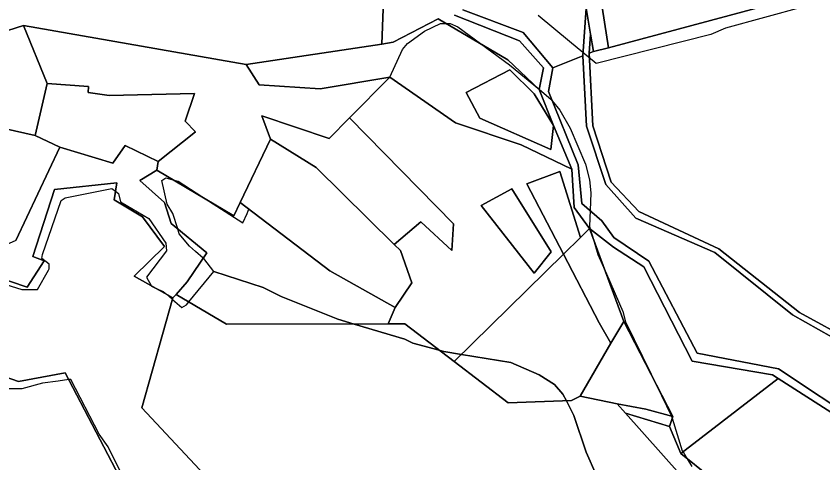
# Model space of a CAD drawing. Extents: x -477304 to -465429, y -1159113 to -1149210.
# Drawn here: x -473585.5 to -473319, y -1151603 to -1151455.6 of the extents above; entities that cross this region are included whole.
import ezdxf

# ---------------------------------------------------------------- set-up
doc = ezdxf.new("R2010")
doc.units = 0
for name, color, linetype in [('BPEJ_s', 7, 'Continuous'), ('ostatni_s', 7, 'Continuous'), ('PUPFL_s', 7, 'Continuous'), ('trav_porost_s', 7, 'Continuous'), ('voda_s', 7, 'Continuous')]:
    doc.layers.add(name, color=color, linetype=linetype)

msp = doc.modelspace()

# ---------------------------------------------------------------- linework, layer by layer
at = {"layer": 'BPEJ_s'}
for points in [[(-473325.35, -1151452.49), (-473351.13, -1151459.52), (-473356.03, -1151461.65), (-473393.92, -1151471.18), (-473402.72, -1151463.89), (-473413.03, -1151455.34)], [(-473325.35, -1151452.49), (-473351.13, -1151459.52), (-473356.03, -1151461.65), (-473393.92, -1151471.18), (-473402.72, -1151463.89), (-473413.03, -1151455.34)], [(-473401.2, -1151587.37), (-473403.68, -1151582.57), (-473404.83, -1151580.33), (-473407.59, -1151577.14), (-473412.71, -1151573.94), (-473422.08, -1151569.89), (-473438.38, -1151567.23), (-473444.25, -1151566.27), (-473445.7, -1151565.88), (-473454.47, -1151563.5), (-473457.03, -1151562.22), (-473473.84, -1151557.21), (-473479.19, -1151555.62), (-473497.94, -1151548.16), (-473503.91, -1151545.18), (-473520.2, -1151539.88), (-473523.51, -1151535.59), (-473523.7, -1151535.42), (-473526.24, -1151533.23), (-473528.2, -1151531.54), (-473531.61, -1151527.49), (-473532.14, -1151525.78), (-473533.74, -1151520.67), (-473535.66, -1151517.69), (-473537.39, -1151509.88), (-473536.08, -1151508.95), (-473533.78, -1151509.56), (-473532.03, -1151510.02), (-473521.93, -1151516.54), (-473510.59, -1151523.86), (-473509.23, -1151520.67), (-473508.86, -1151519.8), (-473508.64, -1151519.27), (-473511.48, -1151517.11), (-473501.49, -1151496.22), (-473504.33, -1151488.5), (-473482.1, -1151495.96), (-473475.39, -1151489.18), (-473462.01, -1151475.67), (-473457.88, -1151466.55), (-473456.18, -1151464.63), (-473450.64, -1151460.58), (-473445.31, -1151458.03), (-473443.27, -1151458.03), (-473442.11, -1151458.03), (-473439.56, -1151459.09), (-473432.06, -1151464.62), (-473422.51, -1151471.66), (-473412.64, -1151479.84), (-473408.87, -1151482.96), (-473408.37, -1151483.57), (-473405.89, -1151486.58), (-473402.48, -1151492.55), (-473397.37, -1151504.48), (-473396.09, -1151509.59), (-473395.66, -1151513.85), (-473395.89, -1151519.73), (-473396.09, -1151524.93), (-473395.81, -1151525.89), (-473395.13, -1151528.18), (-473393.32, -1151534.31), (-473390.5, -1151540.68), (-473385.01, -1151553.06), (-473384.16, -1151556.47), (-473375.73, -1151573.79), (-473369, -1151587.62), (-473368.82, -1151588), (-473368.74, -1151588.26), (-473365.41, -1151599.08), (-473365.17, -1151599.46), (-473363.77, -1151601.71), (-473362.21, -1151604.2)], [(-473475.39, -1151489.18), (-473462.01, -1151475.67), (-473457.88, -1151466.55), (-473456.18, -1151464.63), (-473450.64, -1151460.58), (-473445.31, -1151458.03), (-473443.27, -1151458.03), (-473442.11, -1151458.03), (-473439.56, -1151459.09), (-473432.06, -1151464.62), (-473422.51, -1151471.66), (-473412.64, -1151479.84), (-473408.87, -1151482.96), (-473408.37, -1151483.57), (-473405.89, -1151486.58), (-473402.48, -1151492.55), (-473397.37, -1151504.48), (-473396.09, -1151509.59), (-473395.66, -1151513.85), (-473395.89, -1151519.73), (-473396.09, -1151524.93), (-473395.81, -1151525.89), (-473395.13, -1151528.18), (-473393.32, -1151534.31), (-473390.5, -1151540.68), (-473385.01, -1151553.06), (-473384.16, -1151556.47), (-473375.73, -1151573.79), (-473369, -1151587.62), (-473368.82, -1151588), (-473368.74, -1151588.26), (-473365.41, -1151599.08), (-473365.17, -1151599.46), (-473363.77, -1151601.71), (-473362.21, -1151604.2)], [(-473594.68, -1151542.41), (-473583.6, -1151545.82), (-473578.48, -1151545.82), (-473574.87, -1151539.39), (-473574.65, -1151539), (-473574.65, -1151537.5), (-473576.99, -1151535.59), (-473576.78, -1151534.31), (-473570.6, -1151516.41), (-473569.32, -1151515.56), (-473553.92, -1151512.51), (-473552.67, -1151513.36), (-473551.64, -1151514.07), (-473551, -1151516.84), (-473541.62, -1151522.38), (-473536.08, -1151530.47), (-473535.87, -1151533.03), (-473542.47, -1151541.77), (-473540.9, -1151544.52), (-473540.77, -1151544.75), (-473539.48, -1151545.32), (-473536.93, -1151546.45), (-473535.87, -1151547.37), (-473533.86, -1151549.1), (-473530.75, -1151551.78), (-473529.26, -1151550.93), (-473528.43, -1151549.92), (-473520.2, -1151539.88), (-473523.51, -1151535.59), (-473523.7, -1151535.42), (-473526.24, -1151533.23), (-473528.2, -1151531.54), (-473531.61, -1151527.49), (-473532.14, -1151525.78), (-473533.74, -1151520.67), (-473535.66, -1151517.69), (-473537.39, -1151509.88), (-473536.08, -1151508.95), (-473533.78, -1151509.56), (-473532.03, -1151510.02), (-473521.93, -1151516.54), (-473510.59, -1151523.86), (-473509.23, -1151520.67), (-473508.86, -1151519.8), (-473508.64, -1151519.27), (-473511.48, -1151517.11), (-473501.49, -1151496.22), (-473504.33, -1151488.5), (-473482.1, -1151495.96), (-473475.39, -1151489.18)], [(-473594.68, -1151542.41), (-473583.6, -1151545.82), (-473578.48, -1151545.82), (-473574.87, -1151539.39), (-473574.65, -1151539), (-473574.65, -1151537.5), (-473576.99, -1151535.59), (-473576.78, -1151534.31), (-473570.6, -1151516.41), (-473569.32, -1151515.56), (-473553.92, -1151512.51)], [(-473553.92, -1151512.51), (-473552.67, -1151513.36), (-473551.64, -1151514.07), (-473551, -1151516.84), (-473541.62, -1151522.38), (-473536.08, -1151530.47), (-473535.87, -1151533.03), (-473542.47, -1151541.77), (-473540.9, -1151544.52), (-473540.77, -1151544.75), (-473539.48, -1151545.32), (-473536.93, -1151546.45), (-473535.87, -1151547.37), (-473533.86, -1151549.1), (-473530.75, -1151551.78), (-473529.26, -1151550.93), (-473528.43, -1151549.92), (-473520.2, -1151539.88)], [(-473520.2, -1151539.88), (-473503.91, -1151545.18), (-473497.94, -1151548.16), (-473479.19, -1151555.62), (-473473.84, -1151557.21), (-473457.03, -1151562.22), (-473454.47, -1151563.5), (-473445.7, -1151565.88), (-473444.25, -1151566.27), (-473438.38, -1151567.23), (-473422.08, -1151569.89), (-473412.71, -1151573.94), (-473407.59, -1151577.14), (-473404.83, -1151580.33), (-473403.68, -1151582.57), (-473401.2, -1151587.37), (-473397.16, -1151599.51), (-473393.75, -1151607.18)], [(-473545.25, -1151617.4), (-473555.05, -1151597.81), (-473558.03, -1151593.54), (-473567.42, -1151575.49), (-473568.09, -1151575.58), (-473571.67, -1151576.07), (-473576.78, -1151576.71), (-473583.6, -1151578.63), (-473587.86, -1151578.63)], [(-473545.25, -1151617.4), (-473555.05, -1151597.81), (-473558.03, -1151593.54), (-473567.42, -1151575.49), (-473568.09, -1151575.58), (-473571.67, -1151576.07), (-473576.78, -1151576.71), (-473583.6, -1151578.63), (-473587.86, -1151578.63)], [(-473393.75, -1151607.18), (-473397.16, -1151599.51), (-473401.2, -1151587.37)]]:
    msp.add_lwpolyline(points, dxfattribs=at)
at = {"layer": 'ostatni_s'}
for points in [[(-473393.78, -1151440.52), (-473389.83, -1151466.07), (-473394.77, -1151467.22), (-473395.72, -1151461.5), (-473397.13, -1151452.97)], [(-473311.78, -1151563.82), (-473329.05, -1151554.23), (-473354.63, -1151533.62), (-473380.77, -1151522.24), (-473390.72, -1151511.13), (-473397.04, -1151491.92), (-473398.22, -1151468.62), (-473397.13, -1151452.97), (-473395.72, -1151461.5), (-473396.15, -1151467.78), (-473394.94, -1151491.77), (-473388.91, -1151510.38), (-473379.77, -1151520.06), (-473353.31, -1151532.4), (-473326.68, -1151553.46), (-473308.94, -1151563.08)]]:
    msp.add_lwpolyline(points, dxfattribs=at)
for points in [[(-473544.65, -1151509.79), (-473539.02, -1151506.47), (-473513.57, -1151521.47), (-473511.48, -1151517.11), (-473481.84, -1151539.69), (-473460.31, -1151551.78), (-473462.6, -1151557.2), (-473515.98, -1151557.26), (-473532.65, -1151547.43), (-473529, -1151543.26), (-473522.53, -1151533.69), (-473534.28, -1151524.02), (-473536.44, -1151517.07)], [(-473422.98, -1151583.22), (-473440.81, -1151569.61), (-473404.69, -1151534.18), (-473392.87, -1151556.83), (-473389.03, -1151563.48), (-473399.13, -1151580.98), (-473402.03, -1151582.51)], [(-473399.13, -1151580.98), (-473386.97, -1151583.52), (-473384.22, -1151586.61), (-473353.7, -1151620.82), (-473368.3, -1151660.79), (-473362.85, -1151685.08), (-473366.04, -1151684.3), (-473417.22, -1151671.8), (-473451.98, -1151663.31), (-473454.06, -1151635.39), (-473466.39, -1151630.67), (-473512.21, -1151617.97), (-473518.53, -1151612.05), (-473543.94, -1151584.83), (-473533.72, -1151548.59), (-473532.65, -1151547.43), (-473515.98, -1151557.26), (-473462.6, -1151557.2), (-473457.08, -1151557.19), (-473440.81, -1151569.61), (-473422.98, -1151583.22), (-473402.03, -1151582.51)], [(-473377.47, -1151585.33), (-473368.57, -1151587.74), (-473369.62, -1151591.01), (-473384.22, -1151586.61), (-473386.97, -1151583.52)]]:
    msp.add_lwpolyline(points, close=True, dxfattribs=at)
at = {"layer": 'PUPFL_s'}
for points in [[(-473461.69, -1151386.12), (-473464.64, -1151464.83), (-473509.49, -1151471.55), (-473583.04, -1151458.69), (-473612.11, -1151467.95), (-473697.37, -1151423.44), (-473751.11, -1151469.21), (-473781.57, -1151487.65), (-473822.28, -1151480.96), (-473818.7, -1151476.13), (-473822.1, -1151450.12)], [(-473440.63, -1151455.2), (-473419.18, -1151463.69), (-473411.22, -1151472.62), (-473412.66, -1151479.79), (-473423.02, -1151469.94), (-473446.02, -1151456.41), (-473460.9, -1151464.12), (-473464.64, -1151464.83), (-473461.69, -1151386.12)], [(-473397.13, -1151452.97), (-473398.22, -1151468.62), (-473408.23, -1151472.66), (-473417.99, -1151460.92), (-473437.89, -1151453.46)], [(-473308.94, -1151563.08), (-473326.68, -1151553.46), (-473353.31, -1151532.4), (-473379.77, -1151520.06), (-473388.91, -1151510.38), (-473394.94, -1151491.77), (-473396.15, -1151467.78), (-473394.77, -1151467.22), (-473389.83, -1151466.07), (-473339.24, -1151452.55)], [(-473612.11, -1151467.95), (-473583.04, -1151458.69), (-473575.22, -1151477.86), (-473579.24, -1151495.02), (-473595.43, -1151491.3)], [(-473305.79, -1151590.52), (-473333.65, -1151572.01), (-473360.45, -1151566.8), (-473376.51, -1151536.42), (-473388.07, -1151528.64), (-473391.94, -1151523.12), (-473398.58, -1151517.42), (-473399.79, -1151504.66), (-473409.64, -1151480.45), (-473408.23, -1151472.66), (-473398.22, -1151468.62), (-473397.04, -1151491.92), (-473390.72, -1151511.13), (-473380.77, -1151522.24), (-473354.63, -1151533.62), (-473329.05, -1151554.23), (-473311.78, -1151563.82)], [(-473585.66, -1151529.61), (-473571.05, -1151498.84), (-473553.58, -1151504.11), (-473549.54, -1151498.23), (-473538.62, -1151503.57), (-473539.02, -1151506.47), (-473544.65, -1151509.79), (-473536.44, -1151517.07), (-473534.28, -1151524.02), (-473522.53, -1151533.69), (-473529, -1151543.26), (-473532.65, -1151547.43), (-473533.72, -1151548.59), (-473546.47, -1151541.36), (-473536.51, -1151531.67), (-473543.71, -1151521.85), (-473553.12, -1151516.21), (-473552.24, -1151510.63), (-473572.82, -1151512.76), (-473579.94, -1151534.92), (-473576.25, -1151536.4), (-473581.9, -1151545), (-473603.71, -1151537.62)], [(-473596.87, -1151572.05), (-473584.78, -1151576.24), (-473569.28, -1151573.3), (-473538.57, -1151632.1), (-473562.03, -1151640.74), (-473562.69, -1151637.67), (-473574.91, -1151636.95), (-473578.56, -1151636.74), (-473577.74, -1151643.8), (-473573.07, -1151656.4), (-473562.2, -1151665.95), (-473546.98, -1151677.52), (-473569.56, -1151706.87), (-473599.94, -1151647.43)], [(-473312.95, -1151730.55), (-473328.38, -1151714.31), (-473335.77, -1151700.04), (-473348.01, -1151676.27), (-473354.24, -1151660.54), (-473356.3, -1151643.69), (-473350.26, -1151631.62), (-473346.75, -1151615.37), (-473365.88, -1151600.01), (-473333.71, -1151575.15), (-473308.04, -1151591.64)]]:
    msp.add_lwpolyline(points, dxfattribs=at)
for points in [[(-473505.19, -1151478.28), (-473485.11, -1151479.57), (-473462.01, -1151475.67), (-473475.39, -1151489.18), (-473482.1, -1151495.96), (-473504.33, -1151488.5), (-473501.49, -1151496.22), (-473511.48, -1151517.11), (-473513.57, -1151521.47), (-473539.02, -1151506.47), (-473538.62, -1151503.57), (-473526.21, -1151493.72), (-473529.69, -1151490.2), (-473526.53, -1151481.1), (-473554.81, -1151481.8), (-473561.74, -1151480.83), (-473561.63, -1151478.8), (-473575.22, -1151477.86), (-473583.04, -1151458.69), (-473509.49, -1151471.55)], [(-473549.54, -1151498.23), (-473553.58, -1151504.11), (-473571.05, -1151498.84), (-473579.24, -1151495.02), (-473575.22, -1151477.86), (-473561.63, -1151478.8), (-473561.74, -1151480.83), (-473554.81, -1151481.8), (-473526.53, -1151481.1), (-473529.69, -1151490.2), (-473526.21, -1151493.72), (-473538.62, -1151503.57)], [(-473571.05, -1151498.84), (-473585.66, -1151529.61), (-473591.08, -1151532.04), (-473609.09, -1151523.37), (-473607.33, -1151513.31), (-473609.35, -1151499.38), (-473605.04, -1151494.03), (-473596.17, -1151496.04), (-473595.43, -1151491.3), (-473579.24, -1151495.02)], [(-473596.87, -1151572.05), (-473604.78, -1151565.97), (-473609.11, -1151553.92), (-473603.71, -1151537.62), (-473581.9, -1151545), (-473576.25, -1151536.4), (-473579.94, -1151534.92), (-473572.82, -1151512.76), (-473552.24, -1151510.63), (-473553.12, -1151516.21), (-473543.71, -1151521.85), (-473536.51, -1151531.67), (-473546.47, -1151541.36), (-473533.72, -1151548.59), (-473543.94, -1151584.83), (-473518.53, -1151612.05), (-473522.13, -1151615.65), (-473538.57, -1151632.1), (-473569.28, -1151573.3), (-473584.78, -1151576.24)], [(-473404.69, -1151534.18), (-473399.09, -1151528.68), (-473396.05, -1151525.7), (-473384.69, -1151556.34), (-473389.03, -1151563.48), (-473392.87, -1151556.83)], [(-473365.88, -1151600.01), (-473369.62, -1151591.01), (-473368.57, -1151587.74), (-473384.69, -1151556.34), (-473396.05, -1151525.7), (-473388.18, -1151531.86), (-473378.13, -1151538.32), (-473362.16, -1151569.47), (-473335.59, -1151574.02), (-473333.71, -1151575.15)], [(-473389.03, -1151563.48), (-473384.69, -1151556.34), (-473368.57, -1151587.74), (-473377.47, -1151585.33), (-473386.97, -1151583.52), (-473399.13, -1151580.98)], [(-473348.01, -1151676.27), (-473335.77, -1151700.04), (-473328.38, -1151714.31), (-473312.95, -1151730.55), (-473317.89, -1151745.21), (-473311.03, -1151755.07), (-473318.17, -1151761.7), (-473325.36, -1151749.78), (-473330.58, -1151745), (-473333.65, -1151753.95), (-473328, -1151774.06), (-473340.46, -1151743.1), (-473362.85, -1151685.08), (-473368.3, -1151660.79), (-473353.7, -1151620.82), (-473384.22, -1151586.61), (-473369.62, -1151591.01), (-473365.88, -1151600.01), (-473346.75, -1151615.37), (-473350.26, -1151631.62), (-473356.3, -1151643.69), (-473354.24, -1151660.54)]]:
    msp.add_lwpolyline(points, close=True, dxfattribs=at)
at = {"layer": 'trav_porost_s'}
msp.add_lwpolyline([(-473339.24, -1151452.55), (-473389.83, -1151466.07), (-473393.78, -1151440.52)], dxfattribs=at)
for points in [[(-473396.15, -1151467.78), (-473395.72, -1151461.5), (-473394.77, -1151467.22)], [(-473408.85, -1151499.62), (-473432.27, -1151489.22), (-473436.81, -1151480.73), (-473422.37, -1151473.34), (-473414.33, -1151481.17), (-473407.95, -1151491.68)], [(-473460.31, -1151551.78), (-473454.8, -1151543.56), (-473458.52, -1151532.89), (-473460.56, -1151530.93), (-473451.83, -1151523.46), (-473441.56, -1151532.97), (-473440.96, -1151524.13), (-473475.39, -1151489.18), (-473462.01, -1151475.67), (-473440.29, -1151490.83), (-473418.69, -1151498.04), (-473401.95, -1151506.12), (-473401.11, -1151518.73), (-473396.05, -1151525.7), (-473399.09, -1151528.68), (-473405.88, -1151506.9), (-473416.81, -1151510.96), (-473404.69, -1151534.18), (-473440.81, -1151569.61), (-473457.08, -1151557.19), (-473462.6, -1151557.2)], [(-473441.56, -1151532.97), (-473451.83, -1151523.46), (-473460.56, -1151530.93), (-473486.39, -1151505.53), (-473501.49, -1151496.22), (-473504.33, -1151488.5), (-473482.1, -1151495.96), (-473475.39, -1151489.18), (-473440.96, -1151524.13)], [(-473460.31, -1151551.78), (-473481.84, -1151539.69), (-473511.48, -1151517.11), (-473501.49, -1151496.22), (-473486.39, -1151505.53), (-473460.56, -1151530.93), (-473458.52, -1151532.89), (-473454.8, -1151543.56)], [(-473404.69, -1151534.18), (-473416.81, -1151510.96), (-473405.88, -1151506.9), (-473399.09, -1151528.68)], [(-473421.75, -1151512.55), (-473408.71, -1151533.39), (-473414.37, -1151540.46), (-473431.85, -1151518.09)], [(-473408.71, -1151533.39), (-473421.75, -1151512.55), (-473431.85, -1151518.09), (-473414.37, -1151540.46)]]:
    msp.add_lwpolyline(points, close=True, dxfattribs=at)
at = {"layer": 'voda_s'}
for points in [[(-473437.89, -1151453.46), (-473417.99, -1151460.92), (-473408.23, -1151472.66), (-473409.64, -1151480.45), (-473399.79, -1151504.66), (-473398.58, -1151517.42), (-473391.94, -1151523.12), (-473388.07, -1151528.64), (-473376.51, -1151536.42), (-473360.45, -1151566.8), (-473333.65, -1151572.01), (-473305.79, -1151590.52)], [(-473308.04, -1151591.64), (-473333.71, -1151575.15), (-473335.59, -1151574.02), (-473362.16, -1151569.47), (-473378.13, -1151538.32), (-473388.18, -1151531.86), (-473396.05, -1151525.7), (-473401.11, -1151518.73), (-473401.95, -1151506.12), (-473407.95, -1151491.68), (-473412.66, -1151479.79), (-473411.22, -1151472.62), (-473419.18, -1151463.69), (-473440.63, -1151455.2)]]:
    msp.add_lwpolyline(points, dxfattribs=at)
msp.add_lwpolyline([(-473422.37, -1151473.34), (-473436.81, -1151480.73), (-473432.27, -1151489.22), (-473408.85, -1151499.62), (-473407.95, -1151491.68), (-473401.95, -1151506.12), (-473418.69, -1151498.04), (-473440.29, -1151490.83), (-473462.01, -1151475.67), (-473485.11, -1151479.57), (-473505.19, -1151478.28), (-473509.49, -1151471.55), (-473464.64, -1151464.83), (-473460.9, -1151464.12), (-473446.02, -1151456.41), (-473423.02, -1151469.94), (-473412.66, -1151479.79), (-473407.95, -1151491.68), (-473414.33, -1151481.17)], close=True, dxfattribs=at)

doc.saveas('drawing.dxf')
